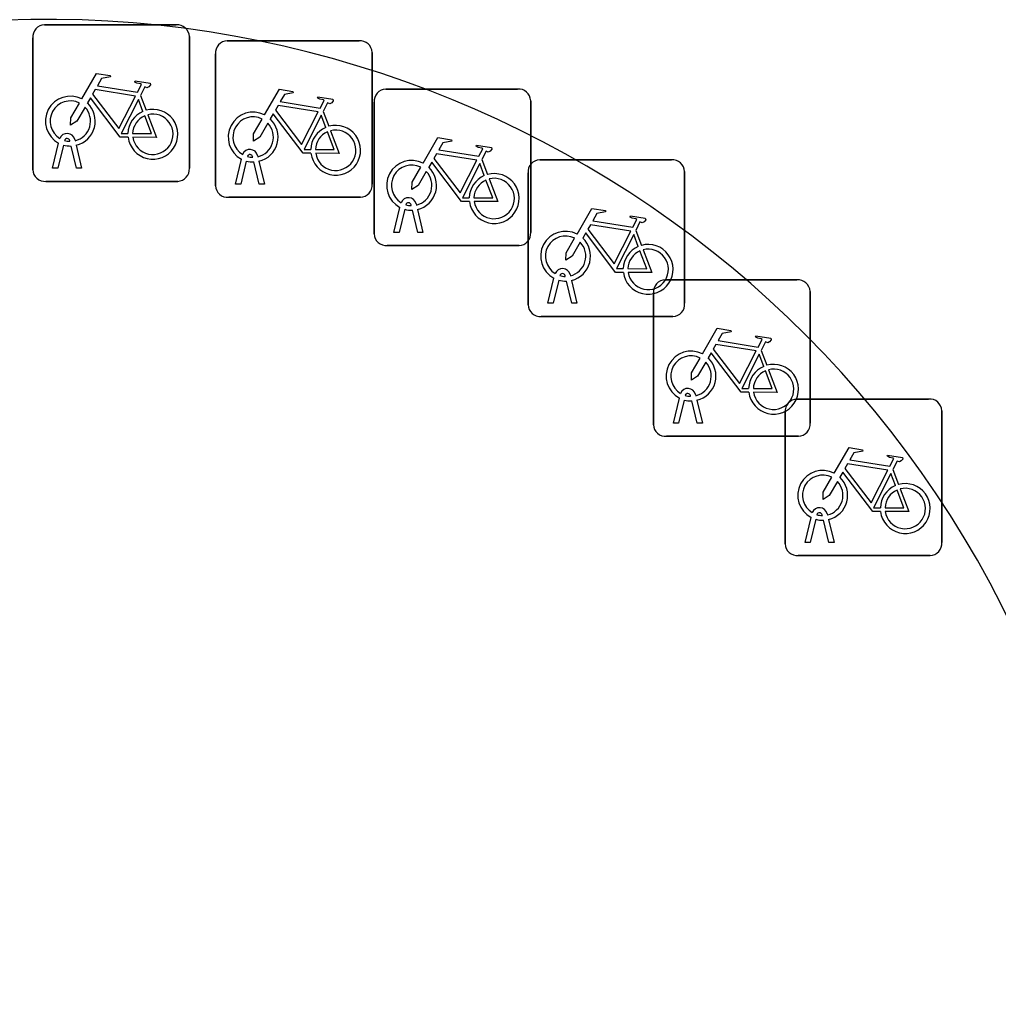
# Model space of a CAD drawing. Extents: x 161087 to 161926, y 382572 to 383873.
# Drawn here: x 161617.07 to 161623.31, y 382795.11 to 382801.3 of the extents above; entities that cross this region are included whole.
import ezdxf

# ---------------------------------------------------------------- set-up
doc = ezdxf.new("R2010")
doc.units = 0
for name, color, linetype in [('IMGEO_Fietsenrek', 7, 'Continuous'), ('IMGEO_Groenvoorziening', 7, 'Continuous'), ('IMGEO_Voetpad_open', 7, 'Continuous')]:
    doc.layers.add(name, color=color, linetype=linetype)

msp = doc.modelspace()

# ---------------------------------------------------------------- linework, layer by layer
at = {"layer": 'IMGEO_Fietsenrek'}
for p, q in [((161617.2299, 382801.2715), (161618.0708, 382801.2715)), ((161618.0708, 382801.2715), (161617.2299, 382801.2715)), ((161617.1555, 382800.3469), (161617.1555, 382801.1878)), ((161617.1555, 382801.1878), (161617.1555, 382800.3469)), ((161618.1545, 382801.1971), (161618.1545, 382800.3562)), ((161618.1545, 382800.3562), (161618.1545, 382801.1971)), ((161618.3959, 382801.1695), (161619.2368, 382801.1695)), ((161619.2368, 382801.1695), (161618.3959, 382801.1695)), ((161619.3205, 382801.0951), (161619.3205, 382800.2542)), ((161619.3205, 382800.2542), (161619.3205, 382801.0951)), ((161618.3215, 382800.2449), (161618.3215, 382801.0858)), ((161618.3215, 382801.0858), (161618.3215, 382800.2449)), ((161619.4069, 382800.8615), (161620.2478, 382800.8615)), ((161620.2478, 382800.8615), (161619.4069, 382800.8615)), ((161617.8422, 382800.8212), (161617.8785, 382800.726)), ((161620.3315, 382800.7871), (161620.3315, 382799.9462)), ((161620.3315, 382799.9462), (161620.3315, 382800.7871)), ((161619.0082, 382800.7192), (161619.0445, 382800.624)), ((161619.3325, 382799.9369), (161619.3325, 382800.7778)), ((161619.3325, 382800.7778), (161619.3325, 382799.9369)), ((161617.3929, 382800.5279), (161617.3919, 382800.5322)), ((161617.4236, 382800.5394), (161617.4254, 382800.5315)), ((161617.2825, 382800.3563), (161617.3208, 382800.5163)), ((161617.3512, 382800.5041), (161617.3159, 382800.3563)), ((161617.434, 382800.3563), (161617.4001, 382800.498)), ((161617.4324, 382800.5023), (161617.4674, 382800.3563)), ((161618.4485, 382800.2543), (161618.4868, 382800.4143)), ((161618.5589, 382800.4259), (161618.5579, 382800.4302)), ((161618.5896, 382800.4374), (161618.5914, 382800.4295)), ((161620.0192, 382800.4112), (161620.0555, 382800.316)), ((161620.3889, 382800.4095), (161621.2298, 382800.4095)), ((161621.2298, 382800.4095), (161620.3889, 382800.4095)), ((161617.3159, 382800.3563), (161617.2825, 382800.3563)), ((161617.4674, 382800.3563), (161617.434, 382800.3563)), ((161618.5172, 382800.4021), (161618.4819, 382800.2543)), ((161618.6, 382800.2543), (161618.5661, 382800.396)), ((161618.5984, 382800.4003), (161618.6334, 382800.2543)), ((161620.3145, 382799.4849), (161620.3145, 382800.3258)), ((161620.3145, 382800.3258), (161620.3145, 382799.4849)), ((161621.3135, 382800.3351), (161621.3135, 382799.4942)), ((161621.3135, 382799.4942), (161621.3135, 382800.3351)), ((161618.0801, 382800.2725), (161617.2392, 382800.2725)), ((161617.2392, 382800.2725), (161618.0801, 382800.2725)), ((161618.4819, 382800.2543), (161618.4485, 382800.2543)), ((161618.6334, 382800.2543), (161618.6, 382800.2543)), ((161619.2461, 382800.1705), (161618.4052, 382800.1705)), ((161618.4052, 382800.1705), (161619.2461, 382800.1705)), ((161619.4595, 382799.9463), (161619.4978, 382800.1063)), ((161619.5282, 382800.0941), (161619.4929, 382799.9463)), ((161619.5699, 382800.1179), (161619.5689, 382800.1222)), ((161619.6006, 382800.1294), (161619.6024, 382800.1215)), ((161619.611, 382799.9463), (161619.5771, 382800.088)), ((161619.6094, 382800.0923), (161619.6444, 382799.9463)), ((161619.4929, 382799.9463), (161619.4595, 382799.9463)), ((161619.6444, 382799.9463), (161619.611, 382799.9463)), ((161621.0012, 382799.9592), (161621.0375, 382799.864)), ((161620.2571, 382799.8625), (161619.4162, 382799.8625)), ((161619.4162, 382799.8625), (161620.2571, 382799.8625)), ((161620.5519, 382799.6659), (161620.5509, 382799.6702)), ((161620.5826, 382799.6774), (161620.5844, 382799.6695)), ((161620.4415, 382799.4943), (161620.4798, 382799.6543)), ((161620.5102, 382799.6421), (161620.4749, 382799.4943)), ((161620.593, 382799.4943), (161620.5591, 382799.636)), ((161620.5914, 382799.6403), (161620.6264, 382799.4943)), ((161621.1889, 382799.6445), (161622.0298, 382799.6445)), ((161622.0298, 382799.6445), (161621.1889, 382799.6445)), ((161621.1145, 382798.7199), (161621.1145, 382799.5608)), ((161621.1145, 382799.5608), (161621.1145, 382798.7199)), ((161622.1135, 382799.5701), (161622.1135, 382798.7292)), ((161622.1135, 382798.7292), (161622.1135, 382799.5701)), ((161620.4749, 382799.4943), (161620.4415, 382799.4943)), ((161620.6264, 382799.4943), (161620.593, 382799.4943)), ((161621.2391, 382799.4105), (161620.3982, 382799.4105)), ((161620.3982, 382799.4105), (161621.2391, 382799.4105)), ((161621.8012, 382799.1942), (161621.8375, 382799.099)), ((161621.3826, 382798.9124), (161621.3844, 382798.9045)), ((161621.2415, 382798.7293), (161621.2798, 382798.8893)), ((161621.3102, 382798.8771), (161621.2749, 382798.7293)), ((161621.3519, 382798.9009), (161621.3509, 382798.9052)), ((161621.393, 382798.7293), (161621.3591, 382798.871)), ((161621.3914, 382798.8753), (161621.4264, 382798.7293)), ((161622.0289, 382798.8835), (161622.8698, 382798.8835)), ((161622.8698, 382798.8835), (161622.0289, 382798.8835)), ((161621.9545, 382797.9589), (161621.9545, 382798.7998)), ((161621.9545, 382798.7998), (161621.9545, 382797.9589)), ((161622.9535, 382798.8091), (161622.9535, 382797.9682)), ((161622.9535, 382797.9682), (161622.9535, 382798.8091)), ((161621.2749, 382798.7293), (161621.2415, 382798.7293)), ((161621.4264, 382798.7293), (161621.393, 382798.7293)), ((161622.0391, 382798.6455), (161621.1982, 382798.6455)), ((161621.1982, 382798.6455), (161622.0391, 382798.6455)), ((161622.6412, 382798.4332), (161622.6775, 382798.338)), ((161622.0815, 382797.9683), (161622.1198, 382798.1283)), ((161622.1502, 382798.1161), (161622.1149, 382797.9683)), ((161622.1919, 382798.1399), (161622.1909, 382798.1442)), ((161622.233, 382797.9683), (161622.1991, 382798.11)), ((161622.2226, 382798.1514), (161622.2244, 382798.1435)), ((161622.2314, 382798.1143), (161622.2664, 382797.9683)), ((161622.1149, 382797.9683), (161622.0815, 382797.9683)), ((161622.2664, 382797.9683), (161622.233, 382797.9683)), ((161622.8791, 382797.8845), (161622.0382, 382797.8845)), ((161622.0382, 382797.8845), (161622.8791, 382797.8845))]:
    msp.add_line(p, q, dxfattribs=at)
for points in [[(161617.4681, 382800.7982), (161617.5628, 382800.9617), (161617.649, 382800.9479), (161617.6507, 382800.9392), (161617.5946, 382800.9283), (161617.5684, 382800.883), (161617.8236, 382800.8422)], [(161617.8236, 382800.8422), (161617.8486, 382800.891), (161617.8435, 382800.895), (161617.8203, 382800.8987), (161617.8076, 382800.9062), (161617.8066, 382800.9093), (161617.8088, 382800.9139), (161617.9036, 382800.8988), (161617.9059, 382800.8885), (161617.8965, 382800.8761), (161617.8841, 382800.8697), (161617.8696, 382800.8759), (161617.8422, 382800.8212)], [(161617.8107, 382800.817), (161617.5539, 382800.858), (161617.5372, 382800.8292), (161617.7042, 382800.6089), (161617.8107, 382800.817)], [(161618.6341, 382800.6962), (161618.7288, 382800.8597), (161618.815, 382800.8459), (161618.8167, 382800.8372), (161618.7606, 382800.8263), (161618.7344, 382800.781), (161618.9896, 382800.7402)], [(161617.7638, 382800.5535), (161617.7141, 382800.5536), (161617.5234, 382800.8053), (161617.5044, 382800.7725)], [(161617.8587, 382800.719), (161617.8294, 382800.7958), (161617.72, 382800.5777), (161617.7627, 382800.5776)], [(161618.9896, 382800.7402), (161619.0146, 382800.789), (161619.0095, 382800.793), (161618.9863, 382800.7967), (161618.9736, 382800.8042), (161618.9726, 382800.8073), (161618.9748, 382800.8119), (161619.0696, 382800.7968), (161619.0719, 382800.7865), (161619.0625, 382800.7741), (161619.0501, 382800.7677), (161619.0356, 382800.7739), (161619.0082, 382800.7192)], [(161617.4888, 382800.7457), (161617.4372, 382800.6565), (161617.3973, 382800.6305), (161617.3985, 382800.678), (161617.453, 382800.7722)], [(161618.9767, 382800.715), (161618.7199, 382800.756), (161618.7032, 382800.7272), (161618.8702, 382800.5069), (161618.9767, 382800.715)], [(161617.7927, 382800.5775), (161617.9126, 382800.5773), (161617.8694, 382800.6909)], [(161617.8892, 382800.6978), (161617.9442, 382800.5532), (161617.7941, 382800.5535)], [(161618.6548, 382800.6437), (161618.6032, 382800.5545), (161618.5633, 382800.5285), (161618.5645, 382800.576), (161618.619, 382800.6702)], [(161618.9298, 382800.4515), (161618.8801, 382800.4516), (161618.6894, 382800.7033), (161618.6704, 382800.6705)], [(161619.0247, 382800.617), (161618.9954, 382800.6938), (161618.886, 382800.4757), (161618.9287, 382800.4756)], [(161619.0552, 382800.5958), (161619.1102, 382800.4512), (161618.9601, 382800.4515)], [(161618.9587, 382800.4755), (161619.0786, 382800.4753), (161619.0354, 382800.5889)], [(161619.6451, 382800.3882), (161619.7398, 382800.5517), (161619.826, 382800.5379), (161619.8277, 382800.5292), (161619.7716, 382800.5183), (161619.7454, 382800.473), (161620.0006, 382800.4322)], [(161620.0006, 382800.4322), (161620.0256, 382800.481), (161620.0205, 382800.485), (161619.9973, 382800.4887), (161619.9846, 382800.4962), (161619.9836, 382800.4993), (161619.9858, 382800.5039), (161620.0806, 382800.4888), (161620.0829, 382800.4785), (161620.0735, 382800.4661), (161620.0611, 382800.4597), (161620.0466, 382800.4659), (161620.0192, 382800.4112)], [(161619.9877, 382800.407), (161619.7309, 382800.448), (161619.7142, 382800.4192), (161619.8812, 382800.1989), (161619.9877, 382800.407)], [(161619.6658, 382800.3357), (161619.6142, 382800.2465), (161619.5743, 382800.2205), (161619.5755, 382800.268), (161619.63, 382800.3622)], [(161619.9408, 382800.1435), (161619.8911, 382800.1436), (161619.7004, 382800.3953), (161619.6814, 382800.3625)], [(161620.0357, 382800.309), (161620.0064, 382800.3858), (161619.897, 382800.1677), (161619.9397, 382800.1676)], [(161619.9697, 382800.1675), (161620.0896, 382800.1673), (161620.0464, 382800.2809)], [(161620.0662, 382800.2878), (161620.1212, 382800.1432), (161619.9711, 382800.1435)], [(161620.6271, 382799.9362), (161620.7218, 382800.0997), (161620.808, 382800.0859), (161620.8097, 382800.0772), (161620.7536, 382800.0663), (161620.7274, 382800.021), (161620.9826, 382799.9802)], [(161620.9826, 382799.9802), (161621.0076, 382800.029), (161621.0025, 382800.033), (161620.9793, 382800.0367), (161620.9666, 382800.0442), (161620.9656, 382800.0473), (161620.9678, 382800.0519), (161621.0626, 382800.0368), (161621.0649, 382800.0265), (161621.0555, 382800.0141), (161621.0431, 382800.0077), (161621.0286, 382800.0139), (161621.0012, 382799.9592)], [(161620.9697, 382799.955), (161620.7129, 382799.996), (161620.6962, 382799.9672), (161620.8632, 382799.7469), (161620.9697, 382799.955)], [(161620.6478, 382799.8837), (161620.5962, 382799.7945), (161620.5563, 382799.7685), (161620.5575, 382799.816), (161620.612, 382799.9102)], [(161620.9228, 382799.6915), (161620.8731, 382799.6916), (161620.6824, 382799.9433), (161620.6634, 382799.9105)], [(161621.0177, 382799.857), (161620.9884, 382799.9338), (161620.879, 382799.7157), (161620.9217, 382799.7156)], [(161620.9517, 382799.7155), (161621.0716, 382799.7153), (161621.0284, 382799.8289)], [(161621.0482, 382799.8358), (161621.1032, 382799.6912), (161620.9531, 382799.6915)], [(161621.4271, 382799.1712), (161621.5218, 382799.3347), (161621.608, 382799.3209), (161621.6097, 382799.3122), (161621.5536, 382799.3013), (161621.5274, 382799.256), (161621.7826, 382799.2152)], [(161621.7826, 382799.2152), (161621.8076, 382799.264), (161621.8025, 382799.268), (161621.7793, 382799.2717), (161621.7666, 382799.2792), (161621.7656, 382799.2823), (161621.7678, 382799.2869), (161621.8626, 382799.2718), (161621.8649, 382799.2615), (161621.8555, 382799.2491), (161621.8431, 382799.2427), (161621.8286, 382799.2489), (161621.8012, 382799.1942)], [(161621.7697, 382799.19), (161621.5129, 382799.231), (161621.4962, 382799.2022), (161621.6632, 382798.9819), (161621.7697, 382799.19)], [(161621.7228, 382798.9265), (161621.6731, 382798.9266), (161621.4824, 382799.1783), (161621.4634, 382799.1455)], [(161621.8177, 382799.092), (161621.7884, 382799.1688), (161621.679, 382798.9507), (161621.7217, 382798.9506)], [(161621.4478, 382799.1187), (161621.3962, 382799.0295), (161621.3563, 382799.0035), (161621.3575, 382799.051), (161621.412, 382799.1452)], [(161621.7517, 382798.9505), (161621.8716, 382798.9503), (161621.8284, 382799.0639)], [(161621.8482, 382799.0708), (161621.9032, 382798.9262), (161621.7531, 382798.9265)], [(161622.2671, 382798.4102), (161622.3618, 382798.5737), (161622.448, 382798.5599), (161622.4497, 382798.5512), (161622.3936, 382798.5403), (161622.3674, 382798.495), (161622.6226, 382798.4542)], [(161622.6226, 382798.4542), (161622.6476, 382798.503), (161622.6425, 382798.507), (161622.6193, 382798.5107), (161622.6066, 382798.5182), (161622.6056, 382798.5213), (161622.6078, 382798.5259), (161622.7026, 382798.5108), (161622.7049, 382798.5005), (161622.6955, 382798.4881), (161622.6831, 382798.4817), (161622.6686, 382798.4879), (161622.6412, 382798.4332)], [(161622.5628, 382798.1655), (161622.5131, 382798.1656), (161622.3224, 382798.4173), (161622.3034, 382798.3845)], [(161622.6097, 382798.429), (161622.3529, 382798.47), (161622.3362, 382798.4412), (161622.5032, 382798.2209), (161622.6097, 382798.429)], [(161622.6577, 382798.331), (161622.6284, 382798.4078), (161622.519, 382798.1897), (161622.5617, 382798.1896)], [(161622.2878, 382798.3577), (161622.2362, 382798.2685), (161622.1963, 382798.2425), (161622.1975, 382798.29), (161622.252, 382798.3842)], [(161622.5917, 382798.1895), (161622.7116, 382798.1893), (161622.6684, 382798.3029)], [(161622.6882, 382798.3098), (161622.7432, 382798.1652), (161622.5931, 382798.1655)]]:
    msp.add_lwpolyline(points, dxfattribs=at)
for centre, radius, start, end in [((161617.2332, 382801.1936), 0.0779, 92.4484, 184.28452), ((161617.2332, 382801.1936), 0.0779, 92.4484, 184.28452), ((161618.0766, 382801.1938), 0.0779, 2.4484, 94.28452), ((161618.0766, 382801.1938), 0.0779, 2.4484, 94.28452), ((161618.3992, 382801.0916), 0.0779, 92.4484, 184.28452), ((161618.3992, 382801.0916), 0.0779, 92.4484, 184.28452), ((161619.2426, 382801.0918), 0.0779, 2.4484, 94.28452), ((161619.2426, 382801.0918), 0.0779, 2.4484, 94.28452), ((161619.4102, 382800.7836), 0.0779, 92.4484, 184.28452), ((161619.4102, 382800.7836), 0.0779, 92.4484, 184.28452), ((161620.2536, 382800.7838), 0.0779, 2.4484, 94.28452), ((161620.2536, 382800.7838), 0.0779, 2.4484, 94.28452), ((161617.3951, 382800.6569), 0.159, 62.67661, 242.13685), ((161617.3951, 382800.6569), 0.129, 63.31916, 238.90302), ((161617.3951, 382800.6569), 0.129, 283.60429, 43.43025), ((161617.3951, 382800.6569), 0.159, 283.5766, 46.60424), ((161617.9217, 382800.5729), 0.159, 113.3408, 178.32165), ((161617.9217, 382800.5729), 0.159, 187.0065, 105.77075), ((161617.9217, 382800.5729), 0.129, 113.92302, 177.95563), ((161617.9217, 382800.5729), 0.129, 188.67146, 104.58832), ((161618.5611, 382800.5549), 0.159, 62.67661, 242.13685), ((161618.5611, 382800.5549), 0.129, 63.31916, 238.90302), ((161618.5611, 382800.5549), 0.159, 283.5766, 46.60424), ((161618.5611, 382800.5549), 0.129, 283.60429, 43.43025), ((161619.0877, 382800.4709), 0.159, 113.3408, 178.32165), ((161619.0877, 382800.4709), 0.159, 187.0065, 105.77075), ((161619.0877, 382800.4709), 0.129, 188.67146, 104.58832), ((161617.3749, 382800.5283), 0.0499, 12.8025, 158.69338), ((161617.3749, 382800.5283), 0.0174, 12.8025, 163.45023), ((161617.3951, 382800.6569), 0.129, 253.41502, 269.02044), ((161619.0877, 382800.4709), 0.129, 113.92302, 177.95563), ((161617.3951, 382800.6569), 0.159, 253.99666, 271.78671), ((161618.5409, 382800.4263), 0.0499, 12.8025, 158.69338), ((161618.5409, 382800.4263), 0.0174, 12.8025, 163.45023), ((161618.5611, 382800.5549), 0.129, 253.41502, 269.02044), ((161619.5721, 382800.2469), 0.159, 62.67661, 242.13685), ((161620.3922, 382800.3316), 0.0779, 92.4484, 184.28452), ((161620.3922, 382800.3316), 0.0779, 92.4484, 184.28452), ((161621.2356, 382800.3318), 0.0779, 2.4484, 94.28452), ((161621.2356, 382800.3318), 0.0779, 2.4484, 94.28452), ((161617.2334, 382800.3502), 0.0779, 182.4484, 274.28452), ((161617.2334, 382800.3502), 0.0779, 182.4484, 274.28452), ((161618.0768, 382800.3504), 0.0779, 272.4484, 4.28452), ((161618.0768, 382800.3504), 0.0779, 272.4484, 4.28452), ((161618.5611, 382800.5549), 0.159, 253.99666, 271.78671), ((161619.5721, 382800.2469), 0.129, 63.31916, 238.90302), ((161619.5721, 382800.2469), 0.159, 283.5766, 46.60424), ((161619.5721, 382800.2469), 0.129, 283.60429, 43.43025), ((161620.0987, 382800.1629), 0.159, 113.3408, 178.32165), ((161620.0987, 382800.1629), 0.159, 187.0065, 105.77075), ((161620.0987, 382800.1629), 0.129, 113.92302, 177.95563), ((161620.0987, 382800.1629), 0.129, 188.67146, 104.58832), ((161618.3994, 382800.2482), 0.0779, 182.4484, 274.28452), ((161618.3994, 382800.2482), 0.0779, 182.4484, 274.28452), ((161619.2428, 382800.2484), 0.0779, 272.4484, 4.28452), ((161619.2428, 382800.2484), 0.0779, 272.4484, 4.28452), ((161619.5519, 382800.1183), 0.0499, 12.8025, 158.69338), ((161619.5721, 382800.2469), 0.159, 253.99666, 271.78671), ((161619.5519, 382800.1183), 0.0174, 12.8025, 163.45023), ((161619.5721, 382800.2469), 0.129, 253.41502, 269.02044), ((161619.4104, 382799.9402), 0.0779, 182.4484, 274.28452), ((161619.4104, 382799.9402), 0.0779, 182.4484, 274.28452), ((161620.2538, 382799.9404), 0.0779, 272.4484, 4.28452), ((161620.2538, 382799.9404), 0.0779, 272.4484, 4.28452), ((161620.5541, 382799.7949), 0.159, 62.67661, 242.13685), ((161620.5541, 382799.7949), 0.129, 63.31916, 238.90302), ((161620.5541, 382799.7949), 0.159, 283.5766, 46.60424), ((161620.5541, 382799.7949), 0.129, 283.60429, 43.43025), ((161621.0807, 382799.7109), 0.159, 113.3408, 178.32165), ((161621.0807, 382799.7109), 0.159, 187.0065, 105.77075), ((161621.0807, 382799.7109), 0.129, 113.92302, 177.95563), ((161621.0807, 382799.7109), 0.129, 188.67146, 104.58832), ((161620.5339, 382799.6663), 0.0499, 12.8025, 158.69338), ((161620.5339, 382799.6663), 0.0174, 12.8025, 163.45023), ((161620.5541, 382799.7949), 0.129, 253.41502, 269.02044), ((161620.5541, 382799.7949), 0.159, 253.99666, 271.78671), ((161621.1922, 382799.5666), 0.0779, 92.4484, 184.28452), ((161621.1922, 382799.5666), 0.0779, 92.4484, 184.28452), ((161622.0356, 382799.5668), 0.0779, 2.4484, 94.28452), ((161622.0356, 382799.5668), 0.0779, 2.4484, 94.28452), ((161620.3924, 382799.4882), 0.0779, 182.4484, 274.28452), ((161620.3924, 382799.4882), 0.0779, 182.4484, 274.28452), ((161621.2358, 382799.4884), 0.0779, 272.4484, 4.28452), ((161621.2358, 382799.4884), 0.0779, 272.4484, 4.28452), ((161621.3541, 382799.0299), 0.159, 62.67661, 242.13685), ((161621.3541, 382799.0299), 0.129, 63.31916, 238.90302), ((161621.3541, 382799.0299), 0.129, 283.60429, 43.43025), ((161621.3541, 382799.0299), 0.159, 283.5766, 46.60424), ((161621.8807, 382798.9459), 0.159, 187.0065, 105.77075), ((161621.8807, 382798.9459), 0.159, 113.3408, 178.32165), ((161621.8807, 382798.9459), 0.129, 113.92302, 177.95563), ((161621.8807, 382798.9459), 0.129, 188.67146, 104.58832), ((161621.3339, 382798.9013), 0.0499, 12.8025, 158.69338), ((161621.3339, 382798.9013), 0.0174, 12.8025, 163.45023), ((161621.3541, 382799.0299), 0.159, 253.99666, 271.78671), ((161621.3541, 382799.0299), 0.129, 253.41502, 269.02044), ((161622.0322, 382798.8056), 0.0779, 92.4484, 184.28452), ((161622.0322, 382798.8056), 0.0779, 92.4484, 184.28452), ((161622.8756, 382798.8058), 0.0779, 2.4484, 94.28452), ((161622.8756, 382798.8058), 0.0779, 2.4484, 94.28452), ((161621.1924, 382798.7232), 0.0779, 182.4484, 274.28452), ((161621.1924, 382798.7232), 0.0779, 182.4484, 274.28452), ((161622.0358, 382798.7234), 0.0779, 272.4484, 4.28452), ((161622.0358, 382798.7234), 0.0779, 272.4484, 4.28452), ((161622.1941, 382798.2689), 0.159, 62.67661, 242.13685), ((161622.1941, 382798.2689), 0.129, 63.31916, 238.90302), ((161622.1941, 382798.2689), 0.129, 283.60429, 43.43025), ((161622.1941, 382798.2689), 0.159, 283.5766, 46.60424), ((161622.7207, 382798.1849), 0.159, 113.3408, 178.32165), ((161622.7207, 382798.1849), 0.159, 187.0065, 105.77075), ((161622.7207, 382798.1849), 0.129, 113.92302, 177.95563), ((161622.7207, 382798.1849), 0.129, 188.67146, 104.58832), ((161622.1739, 382798.1403), 0.0499, 12.8025, 158.69338), ((161622.1941, 382798.2689), 0.159, 253.99666, 271.78671), ((161622.1739, 382798.1403), 0.0174, 12.8025, 163.45023), ((161622.1941, 382798.2689), 0.129, 253.41502, 269.02044), ((161622.0324, 382797.9622), 0.0779, 182.4484, 274.28452), ((161622.0324, 382797.9622), 0.0779, 182.4484, 274.28452), ((161622.8758, 382797.9624), 0.0779, 272.4484, 4.28452), ((161622.8758, 382797.9624), 0.0779, 272.4484, 4.28452)]:
    msp.add_arc(centre, radius, start, end, dxfattribs=at)
at = {"layer": 'IMGEO_Groenvoorziening'}
msp.add_arc((161617.2359, 382794.4604), 6.8444, 19.79252, 195.48523, dxfattribs=at)
at = {"layer": 'IMGEO_Voetpad_open'}
msp.add_arc((161617.2359, 382794.4604), 6.8444, 19.79252, 195.48523, dxfattribs=at)

doc.saveas('drawing.dxf')
